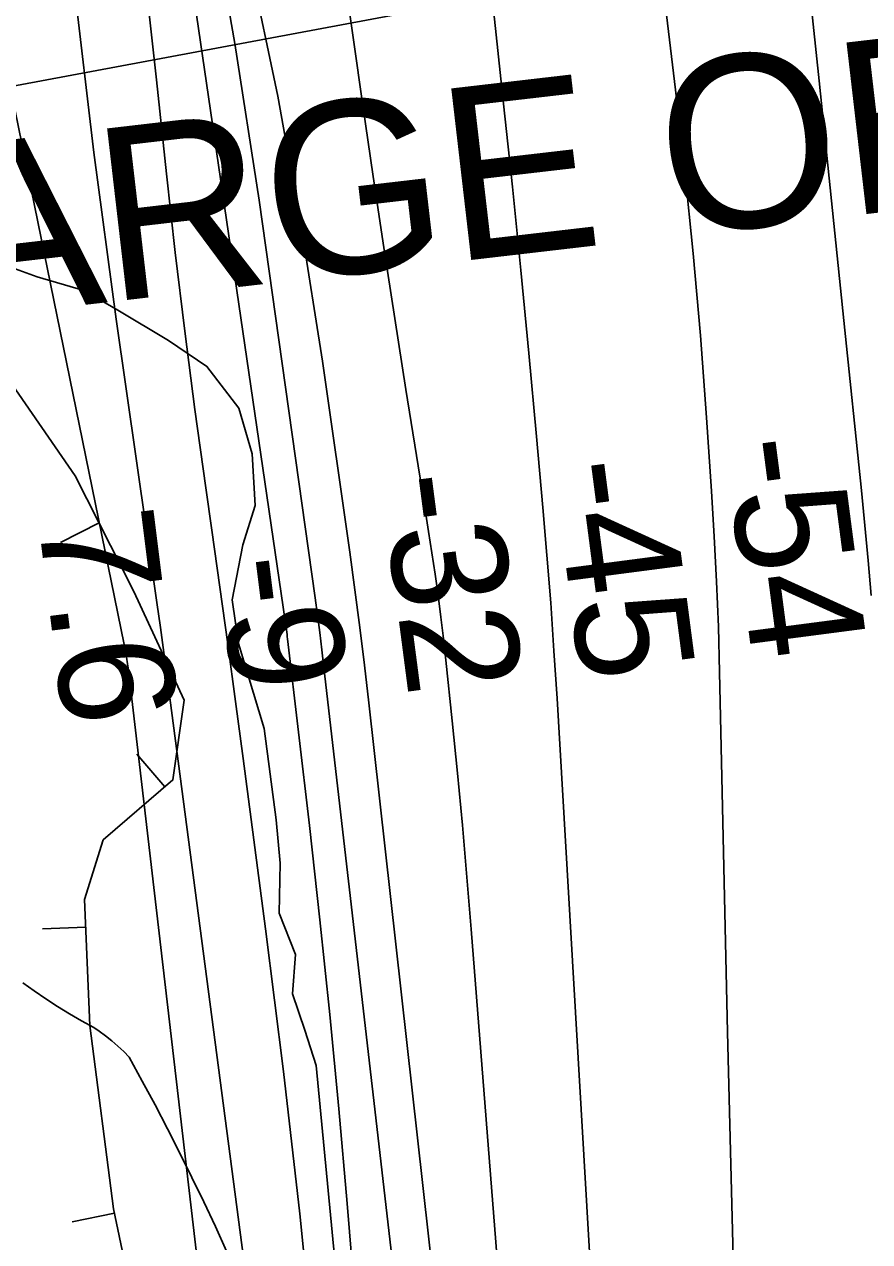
# Model space of a CAD drawing. Extents: x 3625074 to 3663148, y 511451 to 537151.
# Drawn here: x 3657764 to 3658253, y 527490 to 528195 of the extents above; entities that cross this region are included whole.
import ezdxf

# ---------------------------------------------------------------- set-up
doc = ezdxf.new("R2010")
doc.units = 0
for name, color, linetype in [('V-BORW-LINE', 7, 'Continuous'), ('V-CHAN-NAID', 7, 'Continuous'), ('V-RIVR-EDGE', 7, 'Continuous'), ('V-RIVR-RANG', 7, 'Continuous'), ('V-ROAD-CNTR', 7, 'Continuous'), ('V-TOPO-DPTH', 7, 'Continuous'), ('V-TOPO-MAJR', 7, 'Continuous'), ('V-TOPO-MINR', 7, 'Continuous'), ('V-TOPO-WATR', 7, 'Continuous')]:
    doc.layers.add(name, color=color, linetype=linetype)

msp = doc.modelspace()

# ---------------------------------------------------------------- linework, layer by layer
at = {"layer": 'V-BORW-LINE'}
for p, q in [((3657807.32, 527906.03), (3657785.02, 527894.72)), ((3657845.43, 527753.23), (3657829.15, 527772.2)), ((3657799.61, 527672.05), (3657774.64, 527671.02)), ((3657816.23, 527506.44), (3657791.76, 527501.34))]:
    msp.add_line(p, q, dxfattribs=at)
for points in [[(3657798.96, 527687.99), (3657801.96, 527615.07), (3657815.73, 527508.88), (3657834.13, 527420.49), (3657827.11, 527342.26), (3657661.95, 527230.34), (3657503.73, 527169.87), (3657425.29, 527162.77), (3657411.31, 527291.91), (3657404.96, 527497), (3657456.5, 527644.52), (3657534, 527724.56), (3657606.14, 527808.55), (3657679.68, 527924.29), (3657753.2, 527991.8), (3657793.47, 527933.35), (3657827.41, 527866.42), (3657856.53, 527803.47), (3657850.09, 527757.23), (3657809.65, 527722.52), (3657798.96, 527687.99)], [(3657798.96, 527687.99), (3657809.65, 527722.52), (3657850.09, 527757.23), (3657856.53, 527803.47), (3657827.41, 527866.42), (3657793.47, 527933.35), (3657753.2, 527991.8), (3657679.68, 527924.29), (3657606.14, 527808.55), (3657534, 527724.56), (3657456.5, 527644.52), (3657404.96, 527497), (3657411.31, 527291.91), (3657425.29, 527162.77), (3657503.73, 527169.87), (3657661.95, 527230.34), (3657827.11, 527342.26), (3657834.13, 527420.49), (3657815.73, 527508.88), (3657801.96, 527615.07), (3657798.96, 527687.99)]]:
    msp.add_lwpolyline(points, dxfattribs=at)
at = {"layer": 'V-RIVR-EDGE'}
msp.add_lwpolyline([(3657748.01, 528056.96), (3657771.4, 528048.5), (3657798.4, 528040.63), (3657818.18, 528029.17), (3657847.55, 528011.69), (3657869.73, 527996.63), (3657888.28, 527972.57), (3657896.01, 527946.14), (3657897.74, 527916.12), (3657890.48, 527893.32), (3657884.4, 527861.52), (3657887.94, 527836.3), (3657902.83, 527787.03), (3657909.9, 527734.19), (3657912.24, 527708.97), (3657911.57, 527680.15), (3657921.11, 527656.12), (3657919.25, 527633.31), (3657926.41, 527612.28), (3657932.96, 527591.85), (3657944.67, 527471.16)], dxfattribs=at)
at = {"layer": 'V-RIVR-RANG'}
msp.add_line((3657224.05, 528059.19), (3658207.01, 528243.04), dxfattribs=at)
at = {"layer": 'V-ROAD-CNTR'}
for points in [[(3657804.18, 527613.81), (3657797.1, 527617.72), (3657790.12, 527621.8), (3657783.24, 527626.05), (3657776.45, 527630.47), (3657769.77, 527635.06), (3657763.2, 527639.81)], [(3657881.16, 527484.4), (3657874.62, 527498.69), (3657867.92, 527512.91), (3657861.08, 527527.07), (3657854.1, 527541.14), (3657846.98, 527555.15), (3657839.72, 527569.07), (3657832.31, 527582.9), (3657824.78, 527596.65), (3657821.58, 527599.95), (3657818.23, 527603.12), (3657814.74, 527606.14), (3657811.12, 527609.01), (3657807.36, 527611.71), (3657804.18, 527613.81)]]:
    msp.add_lwpolyline(points, dxfattribs=at)
at = {"layer": 'V-TOPO-DPTH'}
for points in [[(3657927.62, 528376.16), (3657960.06, 528147.77), (3657966.03, 528106.61), (3657972.14, 528065.47), (3657978.49, 528024.37), (3657984.98, 527983.29), (3657994.22, 527925.9), (3657996.19, 527913.53), (3657998.11, 527901.15), (3657999.98, 527888.76), (3658001.82, 527876.37), (3658003.55, 527863.96), (3658005.18, 527851.54), (3658006.66, 527839.1), (3658008.03, 527826.65), (3658011.72, 527791.36), (3658014.76, 527761.24), (3658017.64, 527731.1), (3658020.28, 527700.95), (3658022.78, 527670.78), (3658091.13, 526803.73)], [(3658091.13, 526803.73), (3658022.78, 527670.78), (3658020.28, 527700.95), (3658017.64, 527731.1), (3658014.76, 527761.24), (3658011.72, 527791.36), (3658008.03, 527826.65), (3658006.66, 527839.1), (3658005.18, 527851.54), (3658003.55, 527863.96), (3658001.82, 527876.37), (3657999.98, 527888.76), (3657998.11, 527901.15), (3657996.19, 527913.53), (3657994.22, 527925.9), (3657984.98, 527983.29), (3657978.49, 528024.37), (3657972.14, 528065.47), (3657966.03, 528106.61), (3657960.06, 528147.77), (3657927.62, 528376.16)], [(3658008.34, 526815.39), (3657950.91, 527511.93), (3657946.11, 527566.73), (3657940.93, 527621.49), (3657935.2, 527676.2), (3657929.09, 527730.87), (3657916.45, 527838.9), (3657916.29, 527840.16), (3657916.12, 527841.42), (3657853.09, 528272.99)], [(3657853.09, 528272.99), (3657916.12, 527841.42), (3657916.29, 527840.16), (3657916.45, 527838.9), (3657929.09, 527730.87), (3657935.2, 527676.2), (3657940.93, 527621.49), (3657946.11, 527566.73), (3657950.91, 527511.93), (3658008.34, 526815.39)], [(3657894.85, 528229.3), (3657910.81, 528153.18), (3657924.47, 528076.61), (3657936.61, 527999.75), (3657952.4, 527889.06), (3657955.41, 527867.31), (3657958.28, 527845.54), (3657960.95, 527823.74), (3657963.49, 527801.93), (3658013.72, 527353.4), (3658024.43, 527253.85), (3658034.57, 527154.25), (3658043.85, 527054.57), (3658052.55, 526954.83)], [(3658052.55, 526954.83), (3658043.85, 527054.57), (3658034.57, 527154.25), (3658024.43, 527253.85), (3658013.72, 527353.4), (3657963.49, 527801.93), (3657960.95, 527823.74), (3657958.28, 527845.54), (3657955.41, 527867.31), (3657952.4, 527889.06), (3657936.61, 527999.75), (3657924.47, 528076.61), (3657910.81, 528153.18), (3657894.85, 528229.3)], [(3657953.47, 526938.46), (3657944.58, 527034.18), (3657934.84, 527129.81), (3657923.82, 527225.31), (3657911.94, 527320.71), (3657848.74, 527801.96), (3657846.81, 527816.49), (3657844.84, 527831.01), (3657842.82, 527845.53), (3657840.76, 527860.04), (3657817.19, 528023.96), (3657804.35, 528120.54), (3657792.9, 528217.27)], [(3657792.9, 528217.27), (3657804.35, 528120.54), (3657817.19, 528023.96), (3657840.76, 527860.04), (3657842.82, 527845.53), (3657844.84, 527831.01), (3657846.81, 527816.49), (3657848.74, 527801.96), (3657911.94, 527320.71), (3657923.82, 527225.31), (3657934.84, 527129.81), (3657944.58, 527034.18), (3657953.47, 526938.46)], [(3658035.21, 528206.78), (3658041.52, 528148.75), (3658046.61, 528100.63), (3658051.52, 528052.49), (3658056.15, 528004.32), (3658060.59, 527956.14), (3658064.27, 527914.94), (3658066.61, 527887.33), (3658068.78, 527859.71), (3658070.69, 527832.07), (3658072.43, 527804.41), (3658113.2, 527107.14), (3658116.48, 527049.38), (3658119.63, 526991.62)], [(3658119.63, 526991.62), (3658116.48, 527049.38), (3658113.2, 527107.14), (3658072.43, 527804.41), (3658070.69, 527832.07), (3658068.78, 527859.71), (3658066.61, 527887.33), (3658064.27, 527914.94), (3658060.59, 527956.14), (3658056.15, 528004.32), (3658051.52, 528052.49), (3658046.61, 528100.63), (3658041.52, 528148.75), (3658035.21, 528206.78)]]:
    msp.add_lwpolyline(points, dxfattribs=at)
at = {"layer": 'V-TOPO-MAJR'}
msp.add_lwpolyline([(3658132.86, 528224.61), (3658141.1, 528156.81), (3658146.46, 528109.48), (3658151.32, 528062.1), (3658155.43, 528014.64), (3658159.02, 527967.14), (3658161.92, 527924.41), (3658163.51, 527898.23), (3658164.86, 527872.04), (3658165.84, 527845.83), (3658166.59, 527819.61), (3658171.06, 527611.27), (3658174.4, 527480.89), (3658178.47, 527350.54), (3658183.62, 527220.23), (3658189.5, 527089.94), (3658203.27, 526810.74), (3658204.41, 526789.54), (3658205.69, 526768.35), (3658207.17, 526747.16), (3658208.79, 526725.99), (3658294.41, 525668.41)], dxfattribs=at)
at = {"layer": 'V-TOPO-MINR'}
for points in [[(3657673.44, 528561.57), (3657821.85, 527835.69), (3657822.56, 527831.97), (3657823.21, 527828.24), (3657823.76, 527824.49), (3657824.25, 527820.73), (3657948, 526759.69)], [(3657927.62, 528376.16), (3657960.06, 528147.77), (3657966.03, 528106.61), (3657972.14, 528065.47), (3657978.49, 528024.37), (3657984.98, 527983.29), (3657994.22, 527925.9), (3657996.19, 527913.53), (3657998.11, 527901.15), (3657999.98, 527888.76), (3658001.82, 527876.37), (3658003.55, 527863.96), (3658005.18, 527851.54), (3658006.66, 527839.1), (3658008.03, 527826.65), (3658011.72, 527791.36), (3658014.76, 527761.24), (3658017.64, 527731.1), (3658020.28, 527700.95), (3658022.78, 527670.78), (3658091.13, 526803.73)], [(3657853.09, 528272.99), (3657916.12, 527841.42), (3657916.29, 527840.16), (3657916.45, 527838.9), (3657929.09, 527730.87), (3657935.2, 527676.2), (3657940.93, 527621.49), (3657946.11, 527566.73), (3657950.91, 527511.93), (3658008.34, 526815.39)], [(3657870.01, 528274.12), (3657885.97, 528183.74), (3657900.09, 528093.01), (3657932.37, 527862.7), (3657933.75, 527852.64), (3657935.07, 527842.56), (3657936.32, 527832.48), (3657937.52, 527822.39), (3658035.63, 526971.44)], [(3657894.85, 528229.3), (3657910.81, 528153.18), (3657924.47, 528076.61), (3657936.61, 527999.75), (3657952.4, 527889.06), (3657955.41, 527867.31), (3657958.28, 527845.54), (3657960.95, 527823.74), (3657963.49, 527801.93), (3658013.72, 527353.4), (3658024.43, 527253.85), (3658034.57, 527154.25), (3658043.85, 527054.57), (3658052.55, 526954.83)], [(3658216.97, 528231.43), (3658224.2, 528162.02), (3658231.4, 528092.6), (3658238.57, 528023.18), (3658248.7, 527924.87), (3658250.7, 527904.6), (3658252.57, 527884.31), (3658254.26, 527864.01)], [(3657834.12, 528220.09), (3657840.48, 528162.62), (3657846.31, 528108.1), (3657851.42, 528062.61), (3657856.87, 528017.16), (3657862.8, 527971.77), (3657869.07, 527926.42), (3657872.6, 527901.9), (3657877.29, 527868.83), (3657881.9, 527835.75), (3657886.39, 527802.66), (3657890.79, 527769.56), (3657903.73, 527670.95), (3657913.99, 527588.47), (3657923.51, 527505.91), (3657931.93, 527423.23), (3657939.61, 527340.47), (3657986.94, 526790.25)], [(3658035.21, 528206.78), (3658041.52, 528148.75), (3658046.61, 528100.63), (3658051.52, 528052.49), (3658056.15, 528004.32), (3658060.59, 527956.14), (3658064.27, 527914.94), (3658066.61, 527887.33), (3658068.78, 527859.71), (3658070.69, 527832.07), (3658072.43, 527804.41), (3658113.2, 527107.14), (3658116.48, 527049.38), (3658119.63, 526991.62)]]:
    msp.add_lwpolyline(points, dxfattribs=at)
at = {"layer": 'V-TOPO-WATR'}
msp.add_lwpolyline([(3657792.9, 528217.27), (3657804.35, 528120.54), (3657817.19, 528023.96), (3657840.76, 527860.04), (3657842.82, 527845.53), (3657844.84, 527831.01), (3657846.81, 527816.49), (3657848.74, 527801.96), (3657911.94, 527320.71), (3657923.82, 527225.31), (3657934.84, 527129.81), (3657944.58, 527034.18), (3657953.47, 526938.46)], dxfattribs=at)

# ---------------------------------------------------------------- texts
at = {"layer": 'V-CHAN-NAID'}
msp.add_text('DISCHARGE OBSTRUCTION (103.5)', height=100, rotation=6.62881, dxfattribs=at).set_placement((3657310.74, 527975.55))
at = {"layer": 'V-RIVR-RANG'}
for s, rotation, p in [('-54', 277.43911, (3658169.01, 527953.28)), ('-45', 277.43911, (3658069.85, 527940.32)), ('-32', 277.43911, (3657970.05, 527932.32)), ('7.6', 277.15833, (3657771.73, 527909.75)), ('-9', 277.15833, (3657875.69, 527884.5))]:
    msp.add_text(s, height=67, rotation=rotation, dxfattribs=at).set_placement(p)

doc.saveas('drawing.dxf')
